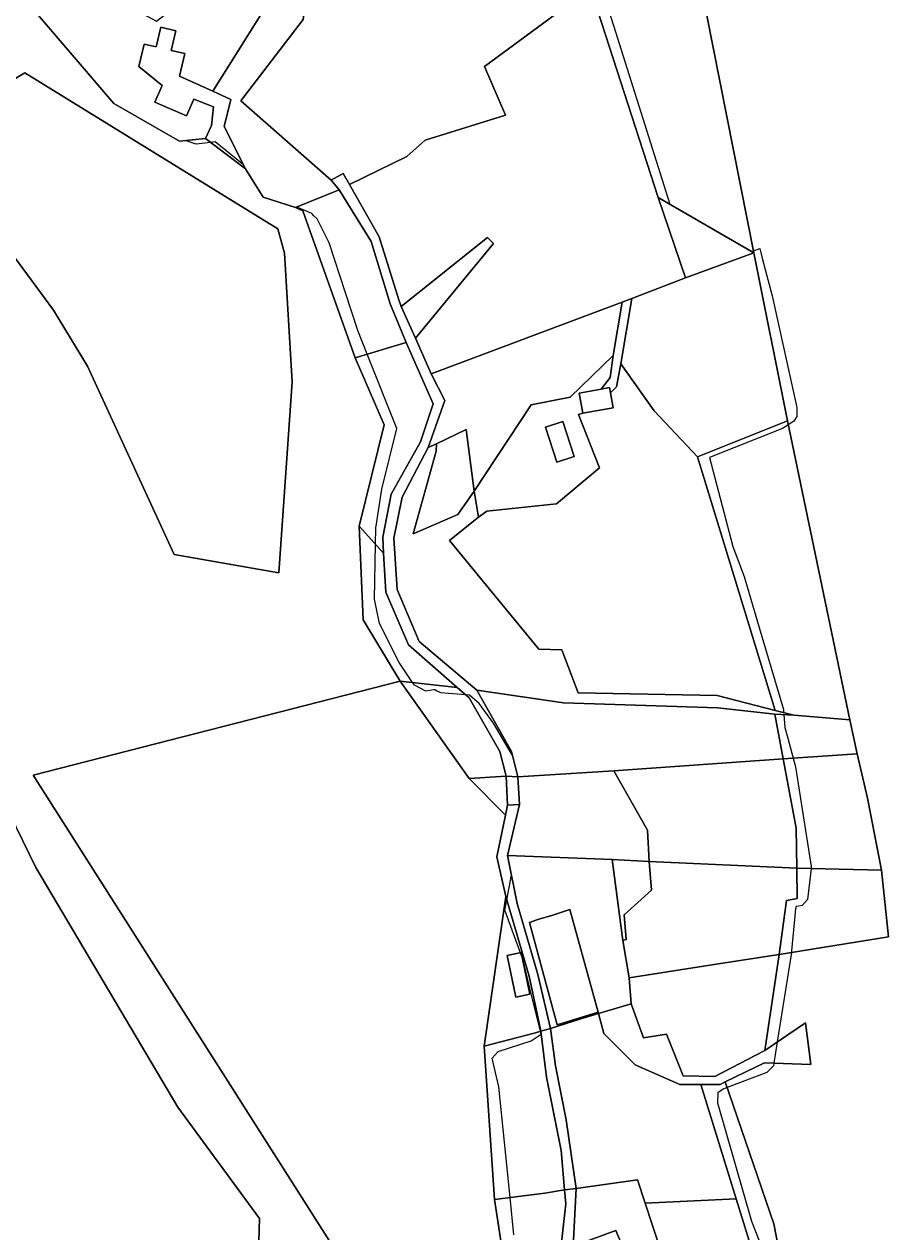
# Model space of a CAD drawing. Extents: x -477304 to -465429, y -1159113 to -1149210.
# Drawn here: x -474207.2 to -473961.6, y -1153608.7 to -1153268.3 of the extents above; entities that cross this region are included whole.
import ezdxf

# ---------------------------------------------------------------- set-up
doc = ezdxf.new("R2010")
doc.units = 0
for name, color, linetype in [('BPEJ_s', 7, 'Continuous'), ('orna_s', 7, 'Continuous'), ('ostatni_s', 7, 'Continuous'), ('PUPFL_s', 7, 'Continuous'), ('trav_porost_s', 7, 'Continuous'), ('zahrada_s', 7, 'Continuous')]:
    doc.layers.add(name, color=color, linetype=linetype)

msp = doc.modelspace()

# ---------------------------------------------------------------- linework, layer by layer
at = {"layer": 'BPEJ_s'}
for points in [[(-474043.76, -1153259.79), (-474040.95, -1153268.68), (-474025.06, -1153319.02), (-474002, -1153332.42), (-474001.49, -1153332.22), (-473999.73, -1153331.53), (-473999.03, -1153334.22), (-473996.26, -1153344.86), (-473989.24, -1153376.35), (-473989.24, -1153378.9), (-473990.09, -1153380.18), (-473990.7, -1153380.58), (-473991.69, -1153381.24), (-473992.4, -1153381.72), (-473993.28, -1153382.31), (-474013.88, -1153390.43), (-474007.33, -1153415.5), (-474004.14, -1153424.01), (-473999.89, -1153438.39), (-473993.07, -1153461.46), (-473993, -1153462.37), (-473990.15, -1153463.1), (-473992.95, -1153462.93), (-473992.65, -1153466.57), (-473991.83, -1153469.6), (-473990.31, -1153475.23), (-473989.67, -1153477.63), (-473985.2, -1153505.72), (-473985.27, -1153506.32), (-473986.26, -1153515.08), (-473987.75, -1153516.78), (-473988.84, -1153516.92), (-473989.45, -1153517), (-473989.67, -1153517.64), (-473990.73, -1153529.55), (-473990.8, -1153529.99), (-473994.78, -1153555.21), (-473995.73, -1153561.19), (-473995.84, -1153561.89), (-473997.75, -1153563.81), (-474008.9, -1153568.04), (-474010.09, -1153568.49), (-474011.58, -1153569.55), (-474011.62, -1153572.32), (-474002.01, -1153605.73), (-473997.11, -1153618.49)], [(-474043.76, -1153259.79), (-474040.95, -1153268.68), (-474025.06, -1153319.02), (-474002, -1153332.42), (-474001.49, -1153332.22), (-473999.73, -1153331.53), (-473999.03, -1153334.22), (-473996.26, -1153344.86), (-473989.24, -1153376.35), (-473989.24, -1153378.9), (-473990.09, -1153380.18), (-473990.7, -1153380.58)], [(-474163.34, -1153301.3), (-474181.83, -1153290.62), (-474205.38, -1153263.19)], [(-474067.98, -1153480.47), (-474069.44, -1153474.44), (-474074.78, -1153465.29), (-474078.82, -1153459.76), (-474081.59, -1153457.42), (-474082.64, -1153457.34), (-474087.46, -1153456.96), (-474089.67, -1153456.78), (-474090.87, -1153456.18), (-474091.38, -1153455.93), (-474091.64, -1153455.97), (-474093.93, -1153456.36), (-474097.12, -1153454.65), (-474097.38, -1153454.26), (-474097.65, -1153453.87), (-474101.38, -1153448.27), (-474106.91, -1153437.2), (-474108.4, -1153430.4), (-474108.07, -1153414.88), (-474107.98, -1153410.39), (-474106.27, -1153399.33), (-474102.02, -1153382.31), (-474110.41, -1153361.33), (-474113.08, -1153354.65), (-474116.57, -1153344.04), (-474121.17, -1153329.96), (-474124.57, -1153323.15), (-474125.45, -1153322.28), (-474126.06, -1153321.67), (-474129.77, -1153320.08), (-474130.32, -1153319.84), (-474130.67, -1153319.98), (-474139.8, -1153317.02), (-474144.72, -1153309.05), (-474145.29, -1153307.92), (-474153.3, -1153301.45), (-474154.62, -1153301.61), (-474158.61, -1153302.09), (-474161.17, -1153301.24), (-474161.42, -1153301.1), (-474163.34, -1153301.3), (-474181.83, -1153290.62), (-474205.38, -1153263.19)], [(-474069.03, -1153609.56), (-474070.1, -1153599.08), (-474073.29, -1153567.85), (-474075.21, -1153559.77), (-474073.5, -1153557.85), (-474064.14, -1153554.87), (-474061.39, -1153552.96), (-474061.43, -1153552.75), (-474061.57, -1153552.18), (-474064.43, -1153540.48), (-474066.48, -1153532.1), (-474071.59, -1153518.06), (-474071.05, -1153515.16), (-474069.76, -1153508.19), (-474070.9, -1153502.68), (-474067.44, -1153488.28), (-474067.98, -1153480.47), (-474069.44, -1153474.44), (-474074.78, -1153465.29), (-474078.82, -1153459.76), (-474081.59, -1153457.42), (-474082.64, -1153457.34), (-474087.46, -1153456.96), (-474089.67, -1153456.78), (-474090.87, -1153456.18), (-474091.38, -1153455.93), (-474091.64, -1153455.97), (-474093.93, -1153456.36), (-474097.12, -1153454.65), (-474097.38, -1153454.26), (-474097.65, -1153453.87), (-474101.38, -1153448.27), (-474106.91, -1153437.2), (-474108.4, -1153430.4), (-474108.07, -1153414.88), (-474107.98, -1153410.39), (-474106.27, -1153399.33), (-474102.02, -1153382.31), (-474110.41, -1153361.33), (-474113.08, -1153354.65), (-474116.57, -1153344.04), (-474121.17, -1153329.96), (-474124.57, -1153323.15), (-474125.45, -1153322.28), (-474126.06, -1153321.67), (-474129.77, -1153320.08), (-474130.32, -1153319.84), (-474130.67, -1153319.98), (-474139.8, -1153317.02), (-474144.72, -1153309.05), (-474145.29, -1153307.92), (-474153.3, -1153301.45), (-474154.62, -1153301.61), (-474158.61, -1153302.09), (-474161.17, -1153301.24), (-474161.42, -1153301.1), (-474163.34, -1153301.3)], [(-473990.7, -1153380.58), (-473991.69, -1153381.24), (-473992.4, -1153381.72), (-473993.28, -1153382.31), (-474013.88, -1153390.43), (-474007.33, -1153415.5), (-474004.14, -1153424.01), (-473999.89, -1153438.39), (-473993.07, -1153461.46), (-473993, -1153462.37), (-473990.15, -1153463.1), (-473992.95, -1153462.93), (-473992.65, -1153466.57), (-473991.83, -1153469.6), (-473990.31, -1153475.23), (-473989.67, -1153477.63), (-473985.2, -1153505.72), (-473985.27, -1153506.32), (-473986.26, -1153515.08), (-473987.75, -1153516.78), (-473988.84, -1153516.92), (-473989.45, -1153517), (-473989.67, -1153517.64), (-473990.73, -1153529.55), (-473990.8, -1153529.99), (-473994.78, -1153555.21), (-473995.73, -1153561.19), (-473995.84, -1153561.89), (-473997.75, -1153563.81), (-474008.9, -1153568.04), (-474010.09, -1153568.49), (-474011.58, -1153569.55), (-474011.62, -1153572.32), (-474002.01, -1153605.73), (-473997.11, -1153618.49)], [(-474069.03, -1153609.56), (-474070.1, -1153599.08), (-474073.29, -1153567.85), (-474075.21, -1153559.77), (-474073.5, -1153557.85), (-474064.14, -1153554.87), (-474061.39, -1153552.96), (-474061.43, -1153552.75), (-474061.57, -1153552.18), (-474064.43, -1153540.48), (-474066.48, -1153532.1), (-474071.59, -1153518.06), (-474071.05, -1153515.16), (-474069.76, -1153508.19), (-474070.9, -1153502.68), (-474067.44, -1153488.28), (-474067.98, -1153480.47)]]:
    msp.add_lwpolyline(points, dxfattribs=at)
at = {"layer": 'orna_s'}
for points in [[(-474101.48, -1153345.97), (-474107.08, -1153328.22), (-474115.45, -1153313.46), (-474099.2, -1153305.56), (-474094.06, -1153300.97), (-474071.43, -1153293.91), (-474077.36, -1153280.23), (-474047.41, -1153258.11), (-474028.33, -1153317.12), (-474020.68, -1153339.8), (-474035.83, -1153345.62), (-474038.54, -1153346.64), (-474092.37, -1153366.84), (-474096.77, -1153356.84), (-474074.77, -1153330.11), (-474076.49, -1153328.42), (-474100.84, -1153347.88)], [(-474030.95, -1153504.32), (-474031.41, -1153495.53), (-474040.92, -1153478.77), (-473993.1, -1153475.43), (-473989.48, -1153494.89), (-473989.3, -1153506.23)], [(-474037.35, -1153526.29), (-474038, -1153519.32), (-474030.3, -1153512.37), (-474030.95, -1153504.32), (-473989.3, -1153506.23), (-473989.2, -1153514.78), (-473992.18, -1153515.36), (-473994.27, -1153530.56), (-474010.79, -1153533.12), (-474036.55, -1153537.11), (-474038.29, -1153526.57)], [(-473994.27, -1153530.56), (-473998.28, -1153557.6), (-474012.39, -1153564.97), (-474021.28, -1153564.79), (-474026, -1153553.03), (-474032.55, -1153554.07), (-474036, -1153544.45), (-474036.55, -1153537.11), (-474010.79, -1153533.12)], [(-474018.73, -1153672.6), (-474013.18, -1153684.64), (-474029.55, -1153691.68), (-474030.37, -1153690.05), (-474034.58, -1153691.81), (-474039.33, -1153693.9), (-474043.01, -1153664.39), (-474045.66, -1153659.42), (-474041.26, -1153657.27), (-474017.25, -1153645.59), (-474032.04, -1153600.69), (-474006.35, -1153599.46), (-473992.8, -1153643.11), (-473996.2, -1153665.65)]]:
    msp.add_lwpolyline(points, close=True, dxfattribs=at)
at = {"layer": 'ostatni_s'}
for points in [[(-474159.33, -1153289.41), (-474161.36, -1153294.13), (-474170.3, -1153290.28), (-474168.27, -1153285.56), (-474174.79, -1153280.21), (-474173.28, -1153273.88), (-474169.97, -1153274.67), (-474168.65, -1153269.12), (-474164.36, -1153270.14), (-474165.67, -1153275.69), (-474161.88, -1153276.59), (-474163.38, -1153282.91), (-474153.96, -1153287.21), (-474148.86, -1153289.53), (-474150.74, -1153297.1), (-474144.72, -1153309.05), (-474156.03, -1153300.55), (-474154.29, -1153296.85), (-474153.75, -1153291.58)], [(-474107.08, -1153328.22), (-474101.48, -1153345.97), (-474100.84, -1153347.88), (-474096.77, -1153356.84), (-474092.37, -1153366.84), (-474088.52, -1153374.34), (-474093.21, -1153387.67), (-474100.52, -1153401.64), (-474102.89, -1153413.22), (-474101.96, -1153427.64), (-474095.77, -1153442.33), (-474079.53, -1153456.07), (-474069.71, -1153473.34), (-474067.98, -1153480.47), (-474071.25, -1153480.31), (-474073.06, -1153473.36), (-474081.66, -1153458.19), (-474085.02, -1153455.26), (-474098.81, -1153443.23), (-474105.14, -1153428.44), (-474105.79, -1153417.38), (-474106.05, -1153412.9), (-474103.66, -1153400.74), (-474095.39, -1153386.07), (-474091.82, -1153375.31), (-474099.47, -1153358.02), (-474103.95, -1153347.13), (-474109.34, -1153329.58), (-474118.33, -1153314.98), (-474120.55, -1153312.29), (-474117.21, -1153310.37), (-474115.45, -1153313.46)], [(-474035.83, -1153345.62), (-474038.88, -1153364.08), (-474040.15, -1153370.53), (-474041.83, -1153372.25), (-474042.11, -1153370.73), (-474044.47, -1153371.16), (-474041.92, -1153367.92), (-474041.02, -1153361.7), (-474038.54, -1153346.64)], [(-474041.83, -1153372.25), (-474041.07, -1153376.42), (-474049.58, -1153377.97), (-474050.62, -1153372.28), (-474044.47, -1153371.16), (-474042.11, -1153370.73)], [(-474052.04, -1153390.19), (-474056.98, -1153391.79), (-474060.18, -1153381.92), (-474055.24, -1153380.32)], [(-474067.98, -1153480.47), (-474067.44, -1153488.28), (-474070.84, -1153488.48), (-474071.25, -1153480.31)], [(-474062.31, -1153536.14), (-474058.76, -1153551.41), (-474061.5, -1153552.16), (-474064.78, -1153536.66), (-474071.34, -1153514.17), (-474073.88, -1153503.03), (-474071.42, -1153491.25), (-474070.84, -1153488.48), (-474067.44, -1153488.28), (-474070.9, -1153502.68), (-474068.12, -1153516.14)], [(-474045.26, -1153546.76), (-474056.83, -1153550.33), (-474064.67, -1153521.48), (-474062.32, -1153520.72), (-474058.05, -1153519.42), (-474053.3, -1153517.85)], [(-474026, -1153553.03), (-474021.28, -1153564.79), (-474012.39, -1153564.97), (-473998.28, -1153557.6), (-473986.87, -1153549.79), (-473985.36, -1153561.6), (-473998.43, -1153561.08), (-474009.44, -1153566.45), (-474010.88, -1153567.15), (-474016.36, -1153567.15), (-474022.22, -1153567.15), (-474034.89, -1153561.65), (-474043.71, -1153552.8), (-474045.23, -1153547.21), (-474036, -1153544.45), (-474032.55, -1153554.07)], [(-474061.5, -1153552.16), (-474059.87, -1153565.08), (-474055.76, -1153585.78), (-474054.75, -1153596.91), (-474060.37, -1153597.82), (-474074.55, -1153599.65), (-474077.43, -1153556.38), (-474062.97, -1153552.61)], [(-474059.87, -1153565.08), (-474061.5, -1153552.16), (-474058.76, -1153551.41), (-474057.31, -1153561.89), (-474054.33, -1153577.18), (-474051.54, -1153596.47), (-474054.75, -1153596.91), (-474055.76, -1153585.78)], [(-474056.05, -1153615.05), (-474058.32, -1153632), (-474052.56, -1153650.43), (-474050.37, -1153661.71), (-474053.94, -1153663.44), (-474056.31, -1153664.61), (-474067.12, -1153648.31), (-474069.67, -1153631.47), (-474074.55, -1153599.65), (-474060.37, -1153597.82), (-474054.75, -1153596.91), (-474054.39, -1153600.83)], [(-474055.51, -1153625.93), (-474053.57, -1153636.74), (-474048.83, -1153652.93), (-474047.09, -1153660.11), (-474050.37, -1153661.71), (-474052.56, -1153650.43), (-474058.32, -1153632), (-474056.05, -1153615.05), (-474054.39, -1153600.83), (-474054.75, -1153596.91), (-474051.54, -1153596.47), (-474052.35, -1153612.75)], [(-474052.35, -1153612.75), (-474040.32, -1153608.33), (-474030.22, -1153632.1), (-474041.48, -1153636.11), (-474042.71, -1153632.76), (-474048.41, -1153634.85), (-474053.57, -1153636.74), (-474055.51, -1153625.93)]]:
    msp.add_lwpolyline(points, close=True, dxfattribs=at)
at = {"layer": 'PUPFL_s'}
for points in [[(-473991.36, -1153629.33), (-473995.72, -1153606.47), (-474009.44, -1153566.45), (-473998.43, -1153561.08), (-473985.36, -1153561.6), (-473986.87, -1153549.79), (-473998.28, -1153557.6), (-473994.27, -1153530.56), (-473963.41, -1153525.52), (-473965.41, -1153506.77), (-473969.39, -1153486.52), (-473972.26, -1153473.97), (-473974.31, -1153464.38), (-473991.92, -1153380.15), (-474001.38, -1153332.78), (-474014.79, -1153265.36), (-474014.4, -1153233.97), (-474013.58, -1153202.2), (-474013.22, -1153175.12), (-473965.29, -1153175.53), (-473918.21, -1153165.82)], [(-474403.5, -1153395.97), (-474380.1, -1153370.64), (-474326.61, -1153303.09), (-474285.13, -1153252.19), (-474237.85, -1153242.43), (-474226.02, -1153247.03), (-474223.97, -1153248), (-474205.38, -1153263.19), (-474181.83, -1153290.62), (-474163.34, -1153301.3), (-474156.03, -1153300.55), (-474144.72, -1153309.05), (-474139.8, -1153317.02), (-474130.67, -1153319.98), (-474128.59, -1153320.87), (-474113.86, -1153362.38), (-474105.67, -1153381.22), (-474112.72, -1153409.78), (-474111.58, -1153436.2), (-474101.15, -1153453.48), (-474204.61, -1153479.97), (-474113.87, -1153622.53)], [(-474141.42, -1153627.44), (-474140.77, -1153604.94), (-474163.81, -1153573.57), (-474203.83, -1153506.06), (-474214.99, -1153483.5), (-474295.47, -1153487.23), (-474299.46, -1153492.27), (-474323, -1153515.8), (-474340.6, -1153526.92), (-474367.41, -1153541.31), (-474371.73, -1153543.63), (-474373.64, -1153563.46), (-474363.49, -1153591.27), (-474361.19, -1153609.24)]]:
    msp.add_lwpolyline(points, dxfattribs=at)
for points in [[(-474047.41, -1153258.11), (-474014.4, -1153233.97), (-474014.79, -1153265.36), (-474001.38, -1153332.78), (-474028.33, -1153317.12)], [(-474235.68, -1153299.14), (-474198.86, -1153348.9), (-474189.29, -1153364.67), (-474164.85, -1153417.78), (-474135.34, -1153422.92), (-474131.6, -1153369.07), (-474133.72, -1153332.86), (-474135.59, -1153326), (-474207, -1153281.98)], [(-474135.59, -1153326), (-474133.72, -1153332.86), (-474131.6, -1153369.07), (-474135.34, -1153422.92), (-474164.85, -1153417.78), (-474189.29, -1153364.67), (-474198.86, -1153348.9), (-474235.68, -1153299.14), (-474207, -1153281.98)], [(-474130.67, -1153319.98), (-474118.33, -1153314.98), (-474109.34, -1153329.58), (-474103.95, -1153347.13), (-474099.47, -1153358.02), (-474113.86, -1153362.38), (-474128.59, -1153320.87)], [(-474106.05, -1153412.9), (-474105.79, -1153417.38), (-474112.72, -1153409.78), (-474105.67, -1153381.22), (-474113.86, -1153362.38), (-474099.47, -1153358.02), (-474091.82, -1153375.31), (-474095.39, -1153386.07), (-474103.66, -1153400.74)], [(-473990.15, -1153463.1), (-473995.37, -1153461.77), (-474017.29, -1153390.27), (-473991.92, -1153380.15), (-473974.31, -1153464.38)], [(-474098.81, -1153443.23), (-474085.02, -1153455.26), (-474101.15, -1153453.48), (-474111.58, -1153436.2), (-474112.72, -1153409.78), (-474105.79, -1153417.38), (-474105.14, -1153428.44)], [(-474071.42, -1153491.25), (-474073.88, -1153503.03), (-474071.34, -1153514.17), (-474077.43, -1153556.38), (-474074.55, -1153599.65), (-474069.67, -1153631.47), (-474113.87, -1153622.53), (-474204.61, -1153479.97), (-474101.15, -1153453.48), (-474081.71, -1153480.95)], [(-474101.15, -1153453.48), (-474085.02, -1153455.26), (-474081.66, -1153458.19), (-474073.06, -1153473.36), (-474071.25, -1153480.31), (-474081.71, -1153480.95)], [(-473972.26, -1153473.97), (-473993.1, -1153475.43), (-473995.51, -1153462.78), (-473990.15, -1153463.1), (-473974.31, -1153464.38)], [(-473972.26, -1153473.97), (-473969.39, -1153486.52), (-473965.41, -1153506.77), (-473989.3, -1153506.23), (-473989.48, -1153494.89), (-473993.1, -1153475.43)], [(-474081.71, -1153480.95), (-474071.25, -1153480.31), (-474070.84, -1153488.48), (-474071.42, -1153491.25)], [(-474175.9, -1153653.76), (-474208.94, -1153627.19), (-474239.03, -1153602.31), (-474231.33, -1153598.27), (-474221.32, -1153585.31), (-474242.85, -1153567.78), (-474265.66, -1153559.31), (-474286.97, -1153543.11), (-474305.83, -1153531.91), (-474317.06, -1153518.88), (-474296.08, -1153492.68), (-474299.46, -1153492.27), (-474295.47, -1153487.23), (-474214.99, -1153483.5), (-474203.83, -1153506.06), (-474163.81, -1153573.57), (-474140.77, -1153604.94), (-474141.42, -1153627.44), (-474130.08, -1153659.38)], [(-473994.27, -1153530.56), (-473992.18, -1153515.36), (-473989.2, -1153514.78), (-473989.3, -1153506.23), (-473965.41, -1153506.77), (-473963.41, -1153525.52)], [(-474061.5, -1153552.16), (-474062.97, -1153552.61), (-474077.43, -1153556.38), (-474071.34, -1153514.17), (-474064.78, -1153536.66)], [(-474064.56, -1153541.77), (-474067.05, -1153530.01), (-474071, -1153530.79), (-474068.5, -1153542.6)], [(-474071, -1153530.79), (-474067.05, -1153530.01), (-474064.56, -1153541.77), (-474068.5, -1153542.6)], [(-474009.44, -1153566.45), (-473995.72, -1153606.47), (-473991.36, -1153629.33), (-473992.8, -1153643.11), (-474006.35, -1153599.46), (-474016.36, -1153567.15), (-474010.88, -1153567.15)]]:
    msp.add_lwpolyline(points, close=True, dxfattribs=at)
at = {"layer": 'trav_porost_s'}
for points in [[(-474071.43, -1153293.91), (-474094.06, -1153300.97), (-474099.2, -1153305.56), (-474115.45, -1153313.46), (-474117.21, -1153310.37), (-474120.55, -1153312.29), (-474146.1, -1153289.91), (-474128.49, -1153267.02), (-474125.67, -1153246.68), (-474127.48, -1153244.92), (-474088.55, -1153200.91), (-474074.29, -1153214.07), (-474065.5, -1153176.39), (-474048.06, -1153175.5), (-474047.88, -1153186.61), (-474013.58, -1153202.2), (-474014.4, -1153233.97), (-474047.41, -1153258.11), (-474077.36, -1153280.23)], [(-474132.65, -1153238.88), (-474127.48, -1153244.92), (-474153.96, -1153287.21), (-474163.38, -1153282.91), (-474161.88, -1153276.59), (-474165.67, -1153275.69), (-474164.36, -1153270.14), (-474168.65, -1153269.12), (-474169.97, -1153274.67), (-474173.28, -1153273.88), (-474174.79, -1153280.21), (-474168.27, -1153285.56), (-474170.3, -1153290.28), (-474161.36, -1153294.13), (-474159.33, -1153289.41), (-474153.75, -1153291.58), (-474154.29, -1153296.85), (-474156.03, -1153300.55), (-474163.34, -1153301.3), (-474181.83, -1153290.62), (-474205.38, -1153263.19), (-474201.67, -1153250.25), (-474169.83, -1153267.45), (-474163.61, -1153262.68)], [(-474139.8, -1153317.02), (-474144.72, -1153309.05), (-474150.74, -1153297.1), (-474148.86, -1153289.53), (-474153.96, -1153287.21), (-474127.48, -1153244.92), (-474125.67, -1153246.68), (-474128.49, -1153267.02), (-474146.1, -1153289.91), (-474120.55, -1153312.29), (-474118.33, -1153314.98), (-474130.67, -1153319.98)], [(-474001.38, -1153332.78), (-474020.68, -1153339.8), (-474028.33, -1153317.12)], [(-474074.77, -1153330.11), (-474096.77, -1153356.84), (-474100.84, -1153347.88), (-474076.49, -1153328.42)], [(-473991.92, -1153380.15), (-474017.29, -1153390.27), (-474029.5, -1153377.25), (-474038.88, -1153364.08), (-474035.83, -1153345.62), (-474020.68, -1153339.8), (-474001.38, -1153332.78)], [(-474064.22, -1153375.59), (-474080.22, -1153399.93), (-474082.52, -1153382.57), (-474090.91, -1153386.57), (-474093.21, -1153387.67), (-474088.52, -1153374.34), (-474092.37, -1153366.84), (-474038.54, -1153346.64), (-474041.02, -1153361.7), (-474053.23, -1153373.43)], [(-474050.85, -1153378.33), (-474049.58, -1153377.97), (-474041.07, -1153376.42), (-474041.83, -1153372.25), (-474040.15, -1153370.53), (-474038.88, -1153364.08), (-474029.5, -1153377.25), (-474017.29, -1153390.27), (-473995.37, -1153461.77), (-474011.74, -1153457.55), (-474050.9, -1153456.8), (-474055.58, -1153444.66), (-474062.01, -1153444.46), (-474087.26, -1153413.88), (-474079.02, -1153407.3), (-474076.72, -1153405.57), (-474057.02, -1153403.49), (-474044.92, -1153393.37)], [(-474084.88, -1153406.54), (-474097.47, -1153411.95), (-474091, -1153388.68), (-474090.91, -1153386.57), (-474082.52, -1153382.57), (-474080.22, -1153399.93)], [(-474011.74, -1153457.55), (-473995.37, -1153461.77), (-473990.15, -1153463.1), (-473995.51, -1153462.78), (-474011.58, -1153461.01), (-474055.03, -1153459.64), (-474079.53, -1153456.07), (-474095.77, -1153442.33), (-474101.96, -1153427.64), (-474102.89, -1153413.22), (-474100.52, -1153401.64), (-474093.21, -1153387.67), (-474090.91, -1153386.57), (-474091, -1153388.68), (-474097.47, -1153411.95), (-474084.88, -1153406.54), (-474080.22, -1153399.93), (-474079.02, -1153407.3), (-474087.26, -1153413.88), (-474062.01, -1153444.46), (-474055.58, -1153444.66), (-474050.9, -1153456.8)], [(-474079.53, -1153456.07), (-474055.03, -1153459.64), (-474011.58, -1153461.01), (-473995.51, -1153462.78), (-473993.1, -1153475.43), (-474040.92, -1153478.77), (-474067.98, -1153480.47), (-474069.71, -1153473.34)], [(-474070.9, -1153502.68), (-474067.44, -1153488.28), (-474067.98, -1153480.47), (-474040.92, -1153478.77), (-474031.41, -1153495.53), (-474030.95, -1153504.32), (-474041.31, -1153503.74)], [(-474041.31, -1153503.74), (-474038.29, -1153526.57), (-474036.55, -1153537.11), (-474036, -1153544.45), (-474045.23, -1153547.21), (-474050.2, -1153548.69), (-474058.76, -1153551.41), (-474062.31, -1153536.14), (-474068.12, -1153516.14), (-474070.9, -1153502.68)], [(-474038.29, -1153526.57), (-474041.31, -1153503.74), (-474030.95, -1153504.32), (-474030.3, -1153512.37), (-474038, -1153519.32), (-474037.35, -1153526.29)], [(-474062.32, -1153520.72), (-474064.67, -1153521.48), (-474056.83, -1153550.33), (-474045.26, -1153546.76), (-474053.3, -1153517.85), (-474058.05, -1153519.42)], [(-474054.33, -1153577.18), (-474057.31, -1153561.89), (-474058.76, -1153551.41), (-474050.2, -1153548.69), (-474045.23, -1153547.21), (-474043.71, -1153552.8), (-474034.89, -1153561.65), (-474022.22, -1153567.15), (-474016.36, -1153567.15), (-474006.35, -1153599.46), (-474032.04, -1153600.69), (-474034.24, -1153594.07), (-474051.54, -1153596.47)]]:
    msp.add_lwpolyline(points, close=True, dxfattribs=at)
at = {"layer": 'zahrada_s'}
for points in [[(-474044.92, -1153393.37), (-474057.02, -1153403.49), (-474076.72, -1153405.57), (-474079.02, -1153407.3), (-474080.22, -1153399.93), (-474064.22, -1153375.59), (-474053.23, -1153373.43), (-474041.02, -1153361.7), (-474041.92, -1153367.92), (-474044.47, -1153371.16), (-474050.62, -1153372.28), (-474049.58, -1153377.97), (-474050.85, -1153378.33)], [(-474056.98, -1153391.79), (-474052.04, -1153390.19), (-474055.24, -1153380.32), (-474060.18, -1153381.92)], [(-474040.32, -1153608.33), (-474052.35, -1153612.75), (-474051.54, -1153596.47), (-474034.24, -1153594.07), (-474032.04, -1153600.69), (-474017.25, -1153645.59), (-474041.26, -1153657.27), (-474045.66, -1153659.42), (-474047.09, -1153660.11), (-474048.83, -1153652.93), (-474053.57, -1153636.74), (-474048.41, -1153634.85), (-474042.71, -1153632.76), (-474041.48, -1153636.11), (-474030.22, -1153632.1)]]:
    msp.add_lwpolyline(points, close=True, dxfattribs=at)

doc.saveas('drawing.dxf')
